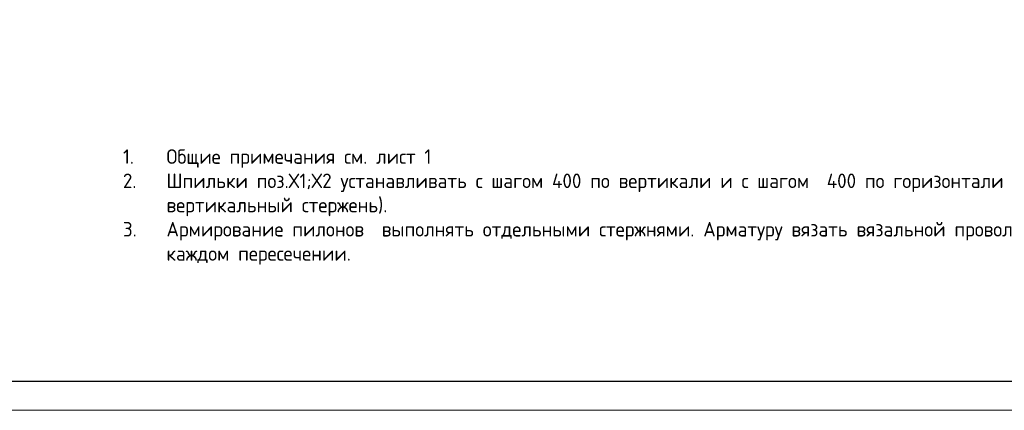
# Model space of a CAD drawing. Header units: millimetres. Extents: x 376598 to 1249954, y -318491 to -22134.
# Tile 295 of 444: x 664268 to 681220, y -81534 to -74813. Entities that reach past the tile are written whole.
import ezdxf

# ---------------------------------------------------------------- set-up
doc = ezdxf.new("R2010")
doc.units = ezdxf.units.MM
doc.layers.add('ТОЛСТЫЕ_ОСНОВНЫЕ', color=6, linetype='Continuous')
doc.layers.add('ТОНКИЕ', color=7, linetype='Continuous', lineweight=9)
doc.styles.add('GOST-2.304_Type-B', font='GOST_Common.ttf')

# ---------------------------------------------------------------- blocks, each defined once
blk = doc.blocks.new('*U58')
at = {"layer": 'ТОЛСТЫЕ_ОСНОВНЫЕ', "color": 6}
blk.add_lwpolyline([(20, 5), (1256, 5), (1256, 589), (20, 589)], close=True, dxfattribs=at)
at = {"layer": 'ТОНКИЕ'}
blk.add_lwpolyline([(0, 0), (1261, 0), (1261, 594), (0, 594)], close=True, dxfattribs=at)

msp = doc.modelspace()

# ---------------------------------------------------------------- block references
at = {"xscale": 100, "yscale": 100, "zscale": 100}
msp.add_blockref('*U58', (577095.4, -81534.3, 3100), dxfattribs=at)

# ---------------------------------------------------------------- texts
at = {"ltscale": 100, "insert": (666045.2, -77043.7), "char_height": 250, "width": 17398.124, "attachment_point": 1, "style": 'GOST-2.304_Type-B'}
msp.add_mtext('\\pxi-3,l3,t3,20;1.^IОбщие примечания см. лист 1\\P2.^IШпильки поз.Х1;Х2 устанавливать с шагом 400 по вертикали и с шагом  400 по горизонтали (через один вертикальный стержень).\\P3.^IАрмирование пилонов  выполнять отдельными стержнями. Арматуру вязать вязальной проволокой в каждом пересечении.', dxfattribs=at)

doc.saveas('drawing.dxf')
